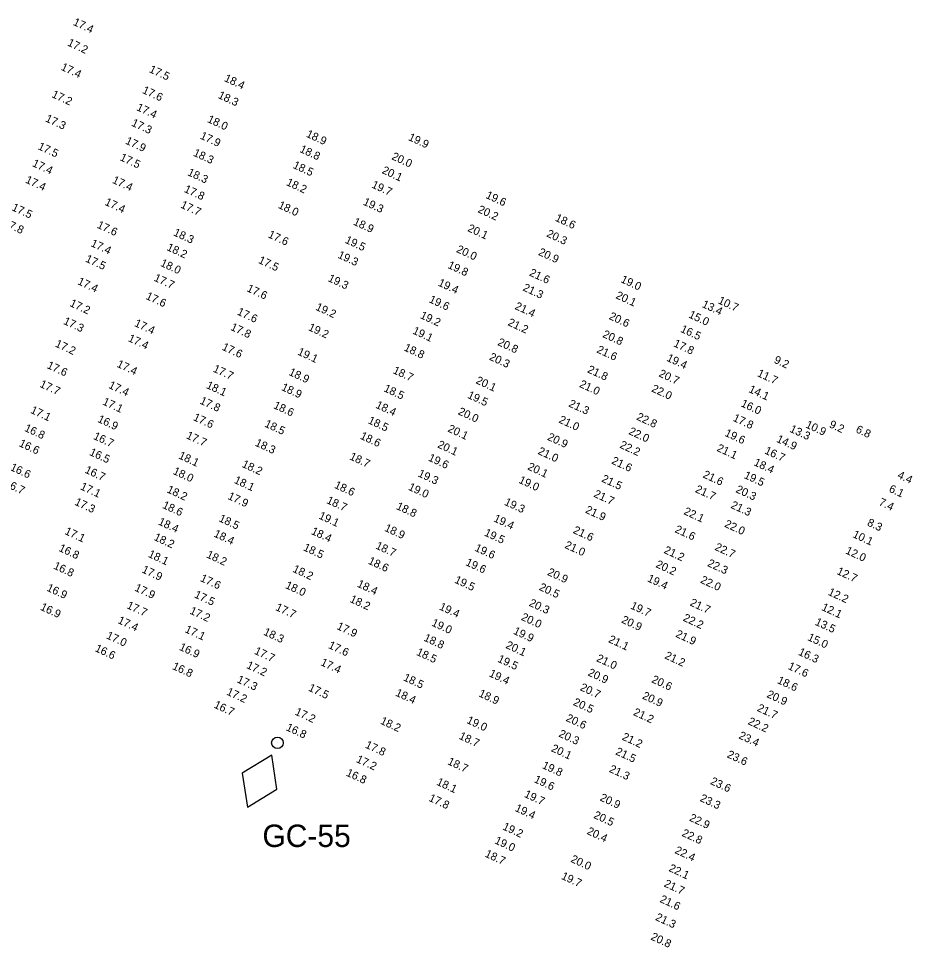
# Model space of a CAD drawing. Extents: x 1023796 to 1112670, y 656573 to 837340.
# Drawn here: x 1064146 to 1064704, y 740477 to 741057 of the extents above; entities that cross this region are included whole.
import ezdxf

# ---------------------------------------------------------------- set-up
doc = ezdxf.new("R2010")
doc.units = 0
for name, color, linetype in [('Default', 7, 'Continuous'), ('V-CHAN-NAID', 7, 'Continuous'), ('V-TOPO-SOUN', 7, 'Continuous')]:
    doc.layers.add(name, color=color, linetype=linetype)

# ---------------------------------------------------------------- blocks, each defined once
blk = doc.blocks.new('POINT_DISPLAY')
at = {"layer": 'Default'}
blk.add_line((0, 0), (0, 0), dxfattribs=at)

msp = doc.modelspace()

# ---------------------------------------------------------------- linework, layer by layer
at = {"layer": 'V-CHAN-NAID'}
msp.add_lwpolyline([(1064304.35, 740596.89), (1064285.87, 740585.64), (1064289.14, 740564.26), (1064307.62, 740575.5)], close=True, dxfattribs=at)
msp.add_circle((1064307.9, 740604.5), 3.6, dxfattribs=at)

# ---------------------------------------------------------------- block references
at = {"layer": 'V-CHAN-NAID', "xscale": 3.2808398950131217, "yscale": 3.2808398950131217}
msp.add_blockref('POINT_DISPLAY', (1064307.9, 740604.5), dxfattribs=at)

# ---------------------------------------------------------------- texts
at = {"layer": 'V-CHAN-NAID'}
msp.add_text('GC-55', height=14, dxfattribs=at).set_placement((1064298.54, 740539.43))
at = {"layer": 'V-TOPO-SOUN'}
for s, p in [('17.4 ', (1064179.86, 741053.34)), ('17.2 ', (1064176.35, 741040.47)), ('17.4 ', (1064172.26, 741025.27)), ('17.5 ', (1064227.38, 741023.82)), ('18.4 ', (1064274.28, 741018.24)), ('17.2 ', (1064166.54, 741008.2)), ('17.6 ', (1064223.09, 741010.79)), ('18.3 ', (1064270.41, 741007.66)), ('17.4 ', (1064219.47, 741000.06)), ('17.3 ', (1064162.55, 740993.04)), ('17.3 ', (1064216.33, 740990.36)), ('18.0 ', (1064263.72, 740992.63)), ('18.9 ', (1064325.42, 740983.43)), ('17.9 ', (1064212.57, 740979.12)), ('17.9 ', (1064259.21, 740982.27)), ('19.9 ', (1064389.23, 740981.37)), ('17.5 ', (1064157.91, 740975.68)), ('18.3 ', (1064254.91, 740971.61)), ('18.8 ', (1064321.38, 740973.95)), ('17.5 ', (1064209.11, 740968.81)), ('20.0 ', (1064378.82, 740969.38)), ('17.4 ', (1064154.38, 740965.1)), ('18.3 ', (1064251.34, 740959.42)), ('18.5 ', (1064317.19, 740963.95)), ('20.1 ', (1064372.79, 740960.74)), ('17.4 ', (1064150.1, 740954.79)), ('17.4 ', (1064204.33, 740954.64)), ('17.8 ', (1064249.19, 740948.97)), ('18.2 ', (1064313.01, 740953.23)), ('19.7 ', (1064366.31, 740951.71)), ('19.6 ', (1064437.59, 740945.18)), ('17.5 ', (1064141.6, 740937.53)), ('17.4 ', (1064199.68, 740940.9)), ('17.7 ', (1064247, 740939.15)), ('18.0 ', (1064307.95, 740938.96)), ('19.3 ', (1064361, 740941)), ('20.2 ', (1064432.64, 740936.27)), ('18.6 ', (1064480.93, 740930.96)), ('17.8 ', (1064136.29, 740927.88)), ('17.6 ', (1064194.82, 740926.58)), ('18.9 ', (1064354.87, 740928.52)), ('20.1 ', (1064426.24, 740924.48)), ('18.3 ', (1064242.55, 740921.82)), ('17.6 ', (1064301.65, 740920.58)), ('20.3 ', (1064475.58, 740921.1)), ('17.4 ', (1064190.91, 740915.09)), ('19.5 ', (1064349.72, 740917.17)), ('18.2 ', (1064238.37, 740912.61)), ('19.3 ', (1064345.16, 740907.81)), ('20.0 ', (1064419.25, 740911.38)), ('20.9 ', (1064470.45, 740909.59)), ('17.5 ', (1064187.56, 740905.42)), ('18.0 ', (1064234.38, 740902.75)), ('17.5 ', (1064295.58, 740904.57)), ('19.8 ', (1064413.85, 740901.46)), ('21.6 ', (1064464.8, 740896.7)), ('17.4 ', (1064182.67, 740891.3)), ('17.7 ', (1064230.36, 740893.48)), ('19.3 ', (1064339.08, 740893.23)), ('19.4 ', (1064407.8, 740890.42)), ('19.0 ', (1064521.9, 740892.56)), ('17.6 ', (1064288.36, 740886.91)), ('21.3 ', (1064460.74, 740887.39)), ('17.6 ', (1064225.27, 740882.09)), ('19.6 ', (1064402.13, 740880.03)), ('20.1 ', (1064518.79, 740882.55)), ('10.7 ', (1064582.67, 740879.33)), ('17.2 ', (1064177.79, 740877.66)), ('17.6 ', (1064282.3, 740872.34)), ('19.2 ', (1064331.33, 740875.31)), ('21.4 ', (1064455.76, 740875.81)), ('13.4 ', (1064572.63, 740877.03)), ('19.2 ', (1064396.63, 740870.09)), ('20.6 ', (1064514.57, 740869.52)), ('15.0 ', (1064564.29, 740870.5)), ('17.3 ', (1064173.82, 740866.47)), ('17.4 ', (1064218.16, 740865.15)), ('17.8 ', (1064278.21, 740862.76)), ('19.2 ', (1064326.75, 740862.59)), ('21.2 ', (1064451.37, 740865.64)), ('16.5 ', (1064559.22, 740861.51)), ('17.4 ', (1064214.23, 740855.73)), ('19.1 ', (1064391.88, 740860.47)), ('20.8 ', (1064510.58, 740858.26)), ('17.2 ', (1064168.69, 740852.33)), ('17.6 ', (1064272.86, 740850.32)), ('18.8 ', (1064386.51, 740849.89)), ('20.8 ', (1064445, 740853.27)), ('17.8 ', (1064554.86, 740852.49)), ('19.1 ', (1064320.04, 740847.31)), ('20.3 ', (1064439.79, 740844.12)), ('21.6 ', (1064506.89, 740848.66)), ('19.4 ', (1064550.55, 740843.42)), ('17.6 ', (1064163.57, 740838.88)), ('17.4 ', (1064207.17, 740839.68)), ('9.2', (1064617.57, 740842.22)), ('17.7 ', (1064267.26, 740836.68)), ('18.9 ', (1064314.57, 740834.6)), ('18.7 ', (1064379.59, 740835.71)), ('21.8 ', (1064501.08, 740836.23)), ('20.7 ', (1064545.64, 740833.69)), ('11.7 ', (1064607.14, 740833.84)), ('17.7 ', (1064159.04, 740827.15)), ('17.4 ', (1064202.03, 740826.47)), ('18.1 ', (1064263.03, 740826.41)), ('20.1 ', (1064431.39, 740829.38)), ('21.0 ', (1064496.06, 740827.11)), ('18.9 ', (1064309.93, 740825.16)), ('18.5 ', (1064373.89, 740824.38)), ('19.5 ', (1064426.18, 740820.23)), ('22.0 ', (1064541.1, 740824.28)), ('14.1 ', (1064601.8, 740823.89)), ('17.1 ', (1064198.27, 740816.13)), ('17.8 ', (1064259.04, 740816.7)), ('21.3 ', (1064489.37, 740814.9)), ('16.0 ', (1064596.92, 740814.99)), ('17.1 ', (1064153.27, 740810.89)), ('18.6 ', (1064305.01, 740813.82)), ('18.4 ', (1064368.86, 740814.06)), ('20.0 ', (1064420.31, 740809.99)), ('16.9 ', (1064195.17, 740805.24)), ('17.6 ', (1064254.9, 740806.35)), ('18.5 ', (1064364.06, 740804.41)), ('21.0 ', (1064483.22, 740804.85)), ('22.8 ', (1064531.75, 740806.66)), ('17.8 ', (1064591.94, 740805.93)), ('16.8 ', (1064149.46, 740799.63)), ('18.5 ', (1064299.46, 740802.31)), ('20.1 ', (1064413.84, 740799.24)), ('22.0 ', (1064526.88, 740797.61)), ('13.3 ', (1064627.41, 740799.06)), ('10.9 ', (1064637.33, 740801.77)), ('9.2', (1064652.06, 740801.93)), ('6.8', (1064668.67, 740798.8)), ('16.7 ', (1064192.55, 740794.57)), ('17.7 ', (1064250.51, 740795.02)), ('18.6 ', (1064359.17, 740794.71)), ('20.9 ', (1064476.08, 740794.06)), ('19.6 ', (1064586.86, 740796.54)), ('14.9 ', (1064619.13, 740792.78)), ('16.6 ', (1064146.08, 740790.09)), ('18.3 ', (1064293.54, 740790.4)), ('20.1 ', (1064407.43, 740789.31)), ('21.0 ', (1064470.15, 740785.22)), ('22.2 ', (1064521.25, 740789.12)), ('21.1 ', (1064581.91, 740787.12)), ('16.7 ', (1064611.73, 740785.52)), ('16.5 ', (1064190.08, 740784.56)), ('18.1 ', (1064245.75, 740782.44)), ('18.7 ', (1064352.53, 740781.86)), ('19.6 ', (1064401.67, 740781.08)), ('21.6 ', (1064516.15, 740779.21)), ('16.6 ', (1064140.61, 740775.12)), ('18.2 ', (1064285.33, 740777.12)), ('20.1 ', (1064463.7, 740775.53)), ('18.4 ', (1064604.97, 740778.14)), ('16.7 ', (1064187.21, 740773.51)), ('18.0 ', (1064242.26, 740772.73)), ('19.3 ', (1064395.24, 740771.21)), ('21.5 ', (1064509.93, 740767.94)), ('21.6 ', (1064573.2, 740770.57)), ('19.5 ', (1064598.87, 740770.15)), ('4.4', (1064694.69, 740770.23)), ('16.7 ', (1064136.91, 740765.14)), ('17.1 ', (1064184.37, 740763.12)), ('18.1 ', (1064280.39, 740767.13)), ('18.6 ', (1064343.02, 740764.03)), ('19.0 ', (1064389.21, 740762.81)), ('19.0 ', (1064458.19, 740767.18)), ('18.2 ', (1064238.43, 740761.22)), ('17.9 ', (1064276.49, 740757.08)), ('21.7 ', (1064505.03, 740758.47)), ('21.7 ', (1064568.42, 740761.4)), ('20.3 ', (1064593.74, 740761.32)), ('6.1', (1064689.38, 740761.63)), ('17.3 ', (1064180.85, 740753.46)), ('18.6 ', (1064235.64, 740751.5)), ('18.7 ', (1064338.15, 740754.49)), ('18.8 ', (1064381.7, 740750.78)), ('19.3 ', (1064449.21, 740753.43)), ('21.3 ', (1064590.63, 740751.51)), ('7.4', (1064683.06, 740753.32)), ('19.1 ', (1064333.28, 740744.85)), ('21.9 ', (1064499.76, 740748.52)), ('22.1 ', (1064561.22, 740747.58)), ('18.4 ', (1064233.02, 740741.14)), ('18.5 ', (1064270.89, 740743.15)), ('19.4 ', (1064442.49, 740743.11)), ('22.0 ', (1064586.67, 740739.72)), ('8.3', (1064675.79, 740740.53)), ('17.1 ', (1064174.66, 740735.17)), ('18.4 ', (1064267.73, 740733.6)), ('18.4 ', (1064328.58, 740735.18)), ('18.9 ', (1064374.33, 740737.2)), ('19.5 ', (1064436.66, 740734.22)), ('21.6 ', (1064492.12, 740735.83)), ('21.6 ', (1064555.7, 740736.32)), ('10.1 ', (1064666.72, 740733.2)), ('18.2 ', (1064230.33, 740731.46)), ('16.8 ', (1064170.91, 740724.62)), ('18.5 ', (1064323.65, 740725.01)), ('18.7 ', (1064368.79, 740726.12)), ('19.6 ', (1064430.7, 740724.73)), ('21.0 ', (1064486.88, 740726.51)), ('21.2 ', (1064548.82, 740723.34)), ('22.7 ', (1064580.65, 740725.28)), ('12.0 ', (1064662.25, 740723.03)), ('18.1 ', (1064226.75, 740720.88)), ('18.2 ', (1064263.13, 740720.55)), ('18.6 ', (1064364.15, 740716.63)), ('19.6 ', (1064425, 740715.72)), ('16.8 ', (1064167.63, 740713.55)), ('17.9 ', (1064222.83, 740711.19)), ('18.2 ', (1064317, 740711.57)), ('20.9 ', (1064476.11, 740709.6)), ('20.2 ', (1064543.77, 740714.48)), ('22.3 ', (1064576.04, 740715.17)), ('12.7 ', (1064656.83, 740710.17)), ('17.6 ', (1064259.29, 740705.79)), ('19.5 ', (1064418.08, 740704.76)), ('19.4 ', (1064538.5, 740705.61)), ('22.0 ', (1064571.63, 740704.75)), ('16.9 ', (1064163.37, 740699.77)), ('17.9 ', (1064218.31, 740699.79)), ('18.0 ', (1064312.42, 740701.41)), ('18.4 ', (1064357.27, 740702.26)), ('20.5 ', (1064470.89, 740700.26)), ('17.5 ', (1064255.59, 740695.54)), ('18.2 ', (1064352.68, 740692.73)), ('12.2 ', (1064651.37, 740697.18)), ('16.9 ', (1064159.4, 740687.83)), ('17.7 ', (1064213.36, 740688.81)), ('17.7 ', (1064306.31, 740687.66)), ('19.4 ', (1064408.52, 740688.01)), ('20.3 ', (1064464.64, 740690.34)), ('19.7 ', (1064527.98, 740688.62)), ('21.7 ', (1064565.11, 740690.54)), ('12.1 ', (1064647.33, 740687.68)), ('17.2 ', (1064252.69, 740685.45)), ('20.0 ', (1064459.72, 740681.53)), ('22.2 ', (1064560.79, 740681.01)), ('17.4 ', (1064207.78, 740679.52)), ('17.9 ', (1064344.53, 740675.79)), ('19.0 ', (1064403.71, 740677.94)), ('20.9 ', (1064522.33, 740679.83)), ('13.5 ', (1064643.23, 740678.46)), ('17.0 ', (1064200.61, 740669.96)), ('17.1 ', (1064249.67, 740673.87)), ('18.3 ', (1064298.78, 740672.25)), ('19.9 ', (1064454.81, 740672.81)), ('21.9 ', (1064556.17, 740670.93)), ('17.6 ', (1064339.29, 740663.92)), ('18.8 ', (1064398.88, 740668.54)), ('20.1 ', (1064450.1, 740663.97)), ('21.1 ', (1064514.22, 740667.59)), ('15.0 ', (1064638.56, 740668.87)), ('16.6 ', (1064193.52, 740661.98)), ('16.9 ', (1064246.14, 740662.81)), ('17.7 ', (1064293.06, 740660.32)), ('18.5 ', (1064394.25, 740659.64)), ('21.2 ', (1064549.36, 740657.45)), ('16.3 ', (1064632.78, 740659.69)), ('17.4 ', (1064334.47, 740653.21)), ('19.5 ', (1064444.99, 740655.36)), ('21.0 ', (1064506.73, 740655.72)), ('16.8 ', (1064241.84, 740650.79)), ('17.2 ', (1064288.16, 740651.43)), ('19.4 ', (1064439.66, 740646.24)), ('20.9 ', (1064501.34, 740646.83)), ('17.6 ', (1064626.34, 740650.83)), ('17.3 ', (1064282.21, 740642.51)), ('18.5 ', (1064386.11, 740643.71)), ('20.6 ', (1064541.16, 740642.54)), ('18.6 ', (1064619.64, 740642.01)), ('17.2 ', (1064275.68, 740634.81)), ('17.5 ', (1064326.83, 740637.29)), ('20.7 ', (1064496.52, 740637.6)), ('18.4 ', (1064381.2, 740634.18)), ('18.9 ', (1064433.16, 740633.75)), ('20.5 ', (1064492.18, 740628.35)), ('20.9 ', (1064535.37, 740632.33)), ('20.9 ', (1064613.1, 740633.23)), ('16.7 ', (1064267.81, 740626.69)), ('21.7 ', (1064607.07, 740624.66)), ('17.2 ', (1064318.45, 740622.32)), ('19.0 ', (1064425.68, 740617.08)), ('20.6 ', (1064487.68, 740618.4)), ('21.2 ', (1064529.72, 740622.05)), ('16.8 ', (1064312.84, 740612.57)), ('18.2 ', (1064371.74, 740616.65)), ('22.2 ', (1064601.33, 740616.35)), ('18.7 ', (1064420.88, 740607.2)), ('20.3 ', (1064483.15, 740608.6)), ('21.2 ', (1064522.71, 740606.69)), ('23.4 ', (1064595.59, 740607.48)), ('17.8 ', (1064362.31, 740601.65)), ('20.1 ', (1064478.49, 740599.45)), ('21.5 ', (1064518.63, 740597.48)), ('23.6 ', (1064588.29, 740595.65)), ('17.2 ', (1064356.69, 740592.66)), ('18.7 ', (1064413.74, 740591.29)), ('19.8 ', (1064472.81, 740588.88)), ('16.8 ', (1064350.39, 740584.19)), ('21.3 ', (1064514.7, 740586.55)), ('18.1 ', (1064406.85, 740578.47)), ('19.6 ', (1064467.77, 740580.1)), ('23.6 ', (1064577.86, 740578.92)), ('19.7 ', (1064461.62, 740570.86)), ('17.8 ', (1064402.03, 740568.43)), ('20.9 ', (1064508.9, 740568.69)), ('23.3 ', (1064571.37, 740568.31)), ('19.4 ', (1064455.85, 740562.13)), ('20.5 ', (1064504.95, 740557.76)), ('22.9 ', (1064564.72, 740556.07)), ('19.2 ', (1064448.12, 740550.57)), ('20.4 ', (1064500.76, 740547.73)), ('19.0 ', (1064443.15, 740541.86)), ('22.8 ', (1064560.07, 740546.54)), ('22.4 ', (1064555.67, 740535.75)), ('18.7 ', (1064437.08, 740533.57)), ('20.0 ', (1064490.62, 740530.29)), ('22.1 ', (1064551.91, 740524.59)), ('19.7 ', (1064484.74, 740519.67)), ('21.7 ', (1064548.94, 740514.94)), ('21.6 ', (1064546.32, 740505.21)), ('21.3 ', (1064543.56, 740493.95)), ('20.8 ', (1064540.65, 740481.77))]:
    msp.add_text(s, height=5, rotation=335, dxfattribs=at).set_placement(p)

doc.saveas('drawing.dxf')
